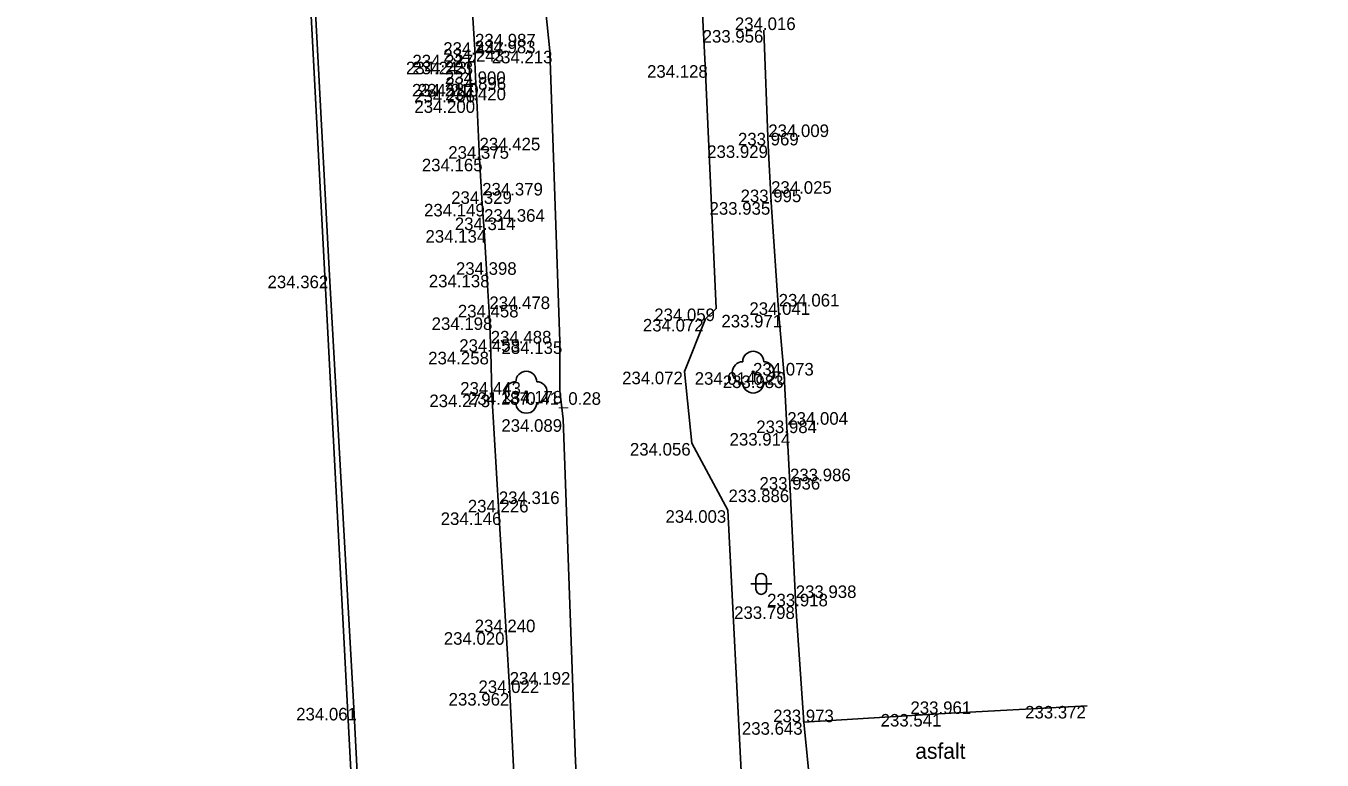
# Model space of a CAD drawing. Extents: x -599516 to -599132, y -1163668 to -1163119.
# Drawn here: x -599515.16 to -599484.2, y -1163210.63 to -1163193.09 of the extents above; entities that cross this region are included whole.
import ezdxf

# ---------------------------------------------------------------- set-up
doc = ezdxf.new("R2010")
doc.units = 0
for name, color, linetype in [('_ZEMERENI OBLAST', 7, 'Continuous'), ('Bod-oznac1', 7, 'Continuous'), ('Bod-oznac2', 7, 'Continuous'), ('Bod-oznac3', 7, 'Continuous'), ('Bod-vyska1', 7, 'Continuous'), ('Bod-vyska2', 7, 'Continuous'), ('Bod-vyska3', 7, 'Continuous'), ('Z_cela-hrobu-dolni-linie', 7, 'Continuous'), ('Z_cela-hrobu-horni-linie', 7, 'Continuous'), ('Z_chodnik', 7, 'Continuous'), ('Z_komunikace', 7, 'Continuous'), ('Z_kultury-znacky', 7, 'Continuous'), ('Z_obvod-kmene-spodek-ve-vysce1_2m', 7, 'Continuous'), ('Z_popis-budov-povrchu', 7, 'Continuous'), ('Z_stromy-kere', 7, 'Continuous'), ('Z_zdi-ohradni', 7, 'Continuous')]:
    doc.layers.add(name, color=color, linetype=linetype)

msp = doc.modelspace()

# ---------------------------------------------------------------- linework, layer by layer
at = {"layer": '_ZEMERENI OBLAST'}
msp.add_lwpolyline([(-599246.21, -1163173.61), (-599310.76, -1163161.2), (-599382.471, -1163147.382), (-599418.511, -1163140.298), (-599415.805, -1163126.425), (-599441.73, -1163121.594), (-599445.004, -1163135.25), (-599483.712, -1163127.751), (-599506.25, -1163123.345), (-599510.771, -1163146.476), (-599502.636, -1163301.975), (-599510.038, -1163302.355), (-599510.12, -1163309.17), (-599515.16, -1163309.664), (-599511.204, -1163380.278), (-599506.35, -1163380.56), (-599506.01, -1163391.1), (-599497.946, -1163390.674), (-599491.96, -1163502.01)], dxfattribs=at)
at = {"layer": 'Bod-oznac1'}
for p, q in [((-599497.537, -1163193.188), (-599497.537, -1163193.188)), ((-599502.644, -1163193.684), (-599502.644, -1163193.684)), ((-599504.578, -1163193.944), (-599504.578, -1163193.944)), ((-599504.438, -1163193.944), (-599504.438, -1163193.944)), ((-599504.433, -1163193.779), (-599504.433, -1163193.779)), ((-599498.935, -1163194.027), (-599498.935, -1163194.027)), ((-599504.552, -1163194.475), (-599504.552, -1163194.475)), ((-599504.412, -1163194.475), (-599504.412, -1163194.475)), ((-599504.405, -1163194.616), (-599504.405, -1163194.616)), ((-599504.393, -1163194.867), (-599504.393, -1163194.867)), ((-599497.428, -1163195.944), (-599497.428, -1163195.944)), ((-599504.325, -1163196.263), (-599504.325, -1163196.263)), ((-599504.262, -1163197.341), (-599504.262, -1163197.341)), ((-599497.361, -1163197.3), (-599497.361, -1163197.3)), ((-599504.216, -1163197.968), (-599504.216, -1163197.968)), ((-599507.908, -1163199.056), (-599507.908, -1163199.056)), ((-599504.148, -1163199.036), (-599504.148, -1163199.036)), ((-599498.672, -1163199.842), (-599498.672, -1163199.842)), ((-599504.091, -1163200.054), (-599504.091, -1163200.054)), ((-599498.93, -1163200.09), (-599498.93, -1163200.09)), ((-599497.18, -1163199.993), (-599497.18, -1163199.993)), ((-599504.058, -1163200.876), (-599504.058, -1163200.876)), ((-599502.41, -1163200.626), (-599502.41, -1163200.626)), ((-599499.426, -1163201.35), (-599499.426, -1163201.35)), ((-599497.788, -1163201.363), (-599497.788, -1163201.363)), ((-599497.046, -1163201.442), (-599497.046, -1163201.442)), ((-599502.407, -1163201.811), (-599502.407, -1163201.811)), ((-599504.029, -1163201.898), (-599504.029, -1163201.898)), ((-599503.209, -1163201.842), (-599503.209, -1163201.842)), ((-599502.324, -1163202.487), (-599502.324, -1163202.487)), ((-599496.974, -1163202.818), (-599496.974, -1163202.818)), ((-599499.253, -1163203.055), (-599499.253, -1163203.055)), ((-599496.909, -1163204.168), (-599496.909, -1163204.168)), ((-599503.864, -1163204.713), (-599503.864, -1163204.713)), ((-599498.394, -1163204.661), (-599498.394, -1163204.661)), ((-599496.772, -1163206.958), (-599496.772, -1163206.958)), ((-599503.69, -1163207.575), (-599503.69, -1163207.575)), ((-599503.605, -1163209.028), (-599503.605, -1163209.028)), ((-599507.328, -1163209.383), (-599507.328, -1163209.383)), ((-599493.355, -1163209.529), (-599493.355, -1163209.529)), ((-599489.81, -1163209.337), (-599489.81, -1163209.337)), ((-599496.577, -1163209.725), (-599496.577, -1163209.725))]:
    msp.add_line(p, q, dxfattribs=at)
at = {"layer": 'Bod-oznac2'}
for p, q in [((-599497.537, -1163193.188), (-599497.537, -1163193.188)), ((-599504.438, -1163193.944), (-599504.438, -1163193.944)), ((-599504.433, -1163193.779), (-599504.433, -1163193.779)), ((-599504.412, -1163194.475), (-599504.412, -1163194.475)), ((-599504.405, -1163194.616), (-599504.405, -1163194.616)), ((-599504.393, -1163194.867), (-599504.393, -1163194.867)), ((-599497.428, -1163195.944), (-599497.428, -1163195.944)), ((-599504.325, -1163196.263), (-599504.325, -1163196.263)), ((-599504.262, -1163197.341), (-599504.262, -1163197.341)), ((-599497.361, -1163197.3), (-599497.361, -1163197.3)), ((-599504.216, -1163197.968), (-599504.216, -1163197.968)), ((-599504.148, -1163199.036), (-599504.148, -1163199.036)), ((-599504.091, -1163200.054), (-599504.091, -1163200.054)), ((-599497.18, -1163199.993), (-599497.18, -1163199.993)), ((-599504.058, -1163200.876), (-599504.058, -1163200.876)), ((-599497.046, -1163201.442), (-599497.046, -1163201.442)), ((-599504.029, -1163201.898), (-599504.029, -1163201.898)), ((-599496.974, -1163202.818), (-599496.974, -1163202.818)), ((-599496.909, -1163204.168), (-599496.909, -1163204.168)), ((-599503.864, -1163204.713), (-599503.864, -1163204.713)), ((-599496.772, -1163206.958), (-599496.772, -1163206.958)), ((-599503.69, -1163207.575), (-599503.69, -1163207.575)), ((-599503.605, -1163209.028), (-599503.605, -1163209.028)), ((-599493.355, -1163209.529), (-599493.355, -1163209.529)), ((-599496.577, -1163209.725), (-599496.577, -1163209.725))]:
    msp.add_line(p, q, dxfattribs=at)
at = {"layer": 'Bod-oznac3'}
for p, q in [((-599504.438, -1163193.944), (-599504.438, -1163193.944)), ((-599504.433, -1163193.779), (-599504.433, -1163193.779)), ((-599497.428, -1163195.944), (-599497.428, -1163195.944)), ((-599504.325, -1163196.263), (-599504.325, -1163196.263)), ((-599504.262, -1163197.341), (-599504.262, -1163197.341)), ((-599497.361, -1163197.3), (-599497.361, -1163197.3)), ((-599504.216, -1163197.968), (-599504.216, -1163197.968)), ((-599504.091, -1163200.054), (-599504.091, -1163200.054)), ((-599497.18, -1163199.993), (-599497.18, -1163199.993)), ((-599504.058, -1163200.876), (-599504.058, -1163200.876)), ((-599496.974, -1163202.818), (-599496.974, -1163202.818)), ((-599496.909, -1163204.168), (-599496.909, -1163204.168)), ((-599503.864, -1163204.713), (-599503.864, -1163204.713)), ((-599496.772, -1163206.958), (-599496.772, -1163206.958)), ((-599503.605, -1163209.028), (-599503.605, -1163209.028))]:
    msp.add_line(p, q, dxfattribs=at)
at = {"layer": 'Z_cela-hrobu-dolni-linie'}
for p, q in [((-599504.438, -1163193.944), (-599504.578, -1163193.944)), ((-599504.578, -1163193.944), (-599504.552, -1163194.475)), ((-599504.412, -1163194.475), (-599504.552, -1163194.475))]:
    msp.add_line(p, q, dxfattribs=at)
for points in [[(-599503.311, -1163215.298), (-599503.354, -1163214.623), (-599503.461, -1163211.919), (-599503.605, -1163209.028), (-599503.69, -1163207.575), (-599503.864, -1163204.713), (-599504.029, -1163201.898), (-599504.058, -1163200.876), (-599504.091, -1163200.054), (-599504.148, -1163199.036), (-599504.216, -1163197.968), (-599504.262, -1163197.341), (-599504.325, -1163196.263), (-599504.393, -1163194.867), (-599504.405, -1163194.616), (-599504.412, -1163194.475), (-599504.438, -1163193.944), (-599504.433, -1163193.779), (-599504.645, -1163190.346), (-599504.68, -1163190.105), (-599504.713, -1163189.658), (-599504.719, -1163189.511), (-599504.752, -1163188.634)], [(-599496.577, -1163209.725), (-599496.772, -1163206.958), (-599496.909, -1163204.168), (-599496.974, -1163202.818), (-599497.046, -1163201.442), (-599497.18, -1163199.993), (-599497.361, -1163197.3), (-599497.428, -1163195.944), (-599497.537, -1163193.188)]]:
    msp.add_lwpolyline(points, dxfattribs=at)
at = {"layer": 'Z_cela-hrobu-horni-linie'}
for points in [[(-599504.713, -1163189.658), (-599504.68, -1163190.105), (-599504.68, -1163190.105), (-599504.645, -1163190.346), (-599504.645, -1163190.346), (-599504.433, -1163193.779), (-599504.433, -1163193.779), (-599504.438, -1163193.944), (-599504.438, -1163193.944), (-599504.412, -1163194.475), (-599504.412, -1163194.475), (-599504.405, -1163194.616), (-599504.405, -1163194.616)], [(-599497.046, -1163201.442), (-599497.18, -1163199.993), (-599497.18, -1163199.993), (-599497.361, -1163197.3), (-599497.361, -1163197.3), (-599497.428, -1163195.944), (-599497.428, -1163195.944), (-599497.537, -1163193.188)], [(-599504.393, -1163194.867), (-599504.325, -1163196.263), (-599504.325, -1163196.263), (-599504.262, -1163197.341), (-599504.262, -1163197.341), (-599504.216, -1163197.968), (-599504.216, -1163197.968), (-599504.148, -1163199.036), (-599504.091, -1163200.054), (-599504.091, -1163200.054), (-599504.058, -1163200.876), (-599504.058, -1163200.876), (-599504.029, -1163201.898), (-599503.864, -1163204.713), (-599503.864, -1163204.713), (-599503.69, -1163207.575), (-599503.605, -1163209.028), (-599503.605, -1163209.028), (-599503.461, -1163211.919)], [(-599493.355, -1163209.529), (-599496.577, -1163209.725), (-599496.772, -1163206.958), (-599496.772, -1163206.958), (-599496.909, -1163204.168), (-599496.909, -1163204.168), (-599496.974, -1163202.818), (-599496.974, -1163202.818), (-599497.046, -1163201.442)]]:
    msp.add_lwpolyline(points, dxfattribs=at)
at = {"layer": 'Z_chodnik'}
msp.add_line((-599496.577, -1163209.725), (-599496.399, -1163211.501), dxfattribs=at)
msp.add_lwpolyline([(-599489.81, -1163209.337), (-599493.355, -1163209.529), (-599496.577, -1163209.725)], dxfattribs=at)
at = {"layer": 'Z_komunikace'}
for points in [[(-599503.452, -1163181.055), (-599502.979, -1163188.675), (-599502.862, -1163191.579), (-599502.644, -1163193.684), (-599502.41, -1163200.626), (-599502.407, -1163201.811), (-599502.324, -1163202.487), (-599502.031, -1163210.661), (-599501.557, -1163218.44), (-599501.233, -1163225.042), (-599501.145, -1163227.203), (-599500.841, -1163234.258), (-599500.322, -1163242.571)], [(-599498.054, -1163211.367), (-599498.394, -1163204.661), (-599499.253, -1163203.055), (-599499.426, -1163201.35), (-599498.93, -1163200.09), (-599498.672, -1163199.842), (-599498.935, -1163194.027), (-599499.309, -1163186.817)]]:
    msp.add_lwpolyline(points, dxfattribs=at)
at = {"layer": 'Z_kultury-znacky'}
for p, q in [((-599497.847, -1163206.422), (-599497.347, -1163206.422)), ((-599497.722, -1163206.297), (-599497.722, -1163206.547)), ((-599497.472, -1163206.297), (-599497.472, -1163206.547))]:
    msp.add_line(p, q, dxfattribs=at)
for centre, start, end in [((-599497.597, -1163206.297), 0, 180), ((-599497.597, -1163206.547), 180, 0)]:
    msp.add_arc(centre, 0.125, start, end, dxfattribs=at)
at = {"layer": 'Z_stromy-kere'}
for centre in [(-599497.788, -1163201.363), (-599503.209, -1163201.842)]:
    msp.add_circle(centre, 0.025, dxfattribs=at)
for centre, start, end in [((-599497.788, -1163201.113), 0, 180), ((-599498.038, -1163201.363), 90, 270), ((-599497.538, -1163201.363), 270, 90), ((-599503.209, -1163201.592), 0, 180), ((-599503.459, -1163201.842), 90, 270), ((-599502.959, -1163201.842), 270, 90), ((-599497.788, -1163201.613), 180, 0), ((-599503.209, -1163202.092), 180, 0)]:
    msp.add_arc(centre, 0.25, start, end, dxfattribs=at)
at = {"layer": 'Z_zdi-ohradni'}
msp.add_lwpolyline([(-599505.632, -1163241.475), (-599505.467, -1163241.48), (-599505.489, -1163239.858), (-599505.734, -1163239.859), (-599506.239, -1163230.149), (-599506.624, -1163223.028), (-599507.328, -1163209.383), (-599507.908, -1163199.056), (-599508.485, -1163188.261), (-599508.868, -1163181.04), (-599509.405, -1163170.959), (-599509.902, -1163161.168), (-599510.426, -1163151.848), (-599510.667, -1163147.005), (-599510.479, -1163147.027), (-599510.381, -1163145.559), (-599510.62, -1163145.515), (-599508.837, -1163136.47), (-599508.096, -1163132.69), (-599508.145, -1163132.619)], dxfattribs=at)

# ---------------------------------------------------------------- texts
at = {"layer": 'Bod-vyska1'}
for s, p in [('233.956', (-599498.996, -1163193.488)), ('234.213', (-599504.033, -1163193.984)), ('234.243', (-599506.082, -1163194.244)), ('234.223', (-599505.931, -1163194.244)), ('234.227', (-599505.928, -1163194.079)), ('234.128', (-599500.324, -1163194.327)), ('234.210', (-599505.939, -1163194.775)), ('234.206', (-599505.885, -1163194.916)), ('234.210', (-599505.799, -1163194.775)), ('234.200', (-599505.882, -1163195.167)), ('233.929', (-599498.887, -1163196.244)), ('234.165', (-599505.703, -1163196.563)), ('234.149', (-599505.651, -1163197.641)), ('233.935', (-599498.831, -1163197.6)), ('234.134', (-599505.616, -1163198.268)), ('234.362', (-599509.389, -1163199.356)), ('234.138', (-599505.537, -1163199.336)), ('234.059', (-599500.152, -1163200.142)), ('234.198', (-599505.469, -1163200.354)), ('234.072', (-599500.423, -1163200.39)), ('233.971', (-599498.548, -1163200.293)), ('234.258', (-599505.551, -1163201.176)), ('234.135', (-599503.799, -1163200.926)), ('234.072', (-599500.919, -1163201.65)), ('234.014', (-599499.186, -1163201.663)), ('233.983', (-599498.516, -1163201.742)), ('234.178', (-599503.798, -1163202.111)), ('234.273', (-599505.524, -1163202.198)), ('234.187', (-599504.6, -1163202.142)), ('234.089', (-599503.804, -1163202.787)), ('234.056', (-599500.733, -1163203.355)), ('233.914', (-599498.352, -1163203.118)), ('233.886', (-599498.379, -1163204.468)), ('234.146', (-599505.253, -1163205.013)), ('234.003', (-599499.883, -1163204.961)), ('233.798', (-599498.244, -1163207.258)), ('234.020', (-599505.179, -1163207.875)), ('233.962', (-599505.064, -1163209.328)), ('234.061', (-599508.704, -1163209.683)), ('233.541', (-599494.744, -1163209.829)), ('233.372', (-599491.293, -1163209.637)), ('233.643', (-599498.058, -1163210.025))]:
    msp.add_text(s, height=0.3, dxfattribs=at).set_placement(p)
at = {"layer": 'Bod-vyska2'}
for s, p in [('234.016', (-599498.225, -1163193.188)), ('234.447', (-599505.192, -1163193.779)), ('234.243', (-599505.19, -1163193.944)), ('234.900', (-599505.151, -1163194.475)), ('234.896', (-599505.14, -1163194.616)), ('234.420', (-599505.144, -1163194.867)), ('233.969', (-599498.152, -1163195.944)), ('234.375', (-599505.072, -1163196.263)), ('234.329', (-599505.003, -1163197.341)), ('233.995', (-599498.09, -1163197.3)), ('234.314', (-599504.916, -1163197.968)), ('234.398', (-599504.889, -1163199.036)), ('234.458', (-599504.843, -1163200.054)), ('234.041', (-599497.879, -1163199.993)), ('234.458', (-599504.81, -1163200.876)), ('234.073', (-599497.792, -1163201.442)), ('234.443', (-599504.787, -1163201.898)), ('233.984', (-599497.715, -1163202.818)), ('233.936', (-599497.638, -1163204.168)), ('234.226', (-599504.605, -1163204.713)), ('233.918', (-599497.455, -1163206.958)), ('234.240', (-599504.441, -1163207.575)), ('234.022', (-599504.35, -1163209.028)), ('233.961', (-599494.032, -1163209.529)), ('233.973', (-599497.313, -1163209.725))]:
    msp.add_text(s, height=0.3, dxfattribs=at).set_placement(p)
at = {"layer": 'Bod-vyska3'}
for s, p in [('234.983', (-599504.438, -1163193.744)), ('234.987', (-599504.433, -1163193.579)), ('234.009', (-599497.428, -1163195.744)), ('234.425', (-599504.325, -1163196.063)), ('234.379', (-599504.262, -1163197.141)), ('234.025', (-599497.361, -1163197.1)), ('234.364', (-599504.216, -1163197.768)), ('234.478', (-599504.091, -1163199.854)), ('234.061', (-599497.18, -1163199.793)), ('234.488', (-599504.058, -1163200.676)), ('234.004', (-599496.974, -1163202.618)), ('233.986', (-599496.909, -1163203.968)), ('234.316', (-599503.864, -1163204.513)), ('233.938', (-599496.772, -1163206.758)), ('234.192', (-599503.605, -1163208.828))]:
    msp.add_text(s, height=0.3, dxfattribs=at).set_placement(p)
at = {"layer": 'Z_obvod-kmene-spodek-ve-vysce1_2m'}
for s, p in [('0.20', (-599497.788, -1163201.663)), ('0.41_0.28', (-599503.209, -1163202.142))]:
    msp.add_text(s, height=0.3, dxfattribs=at).set_placement(p)
at = {"layer": 'Z_popis-budov-povrchu'}
msp.add_text('asfalt', height=0.375, dxfattribs=at).set_placement((-599493.917, -1163210.6))

doc.saveas('drawing.dxf')
